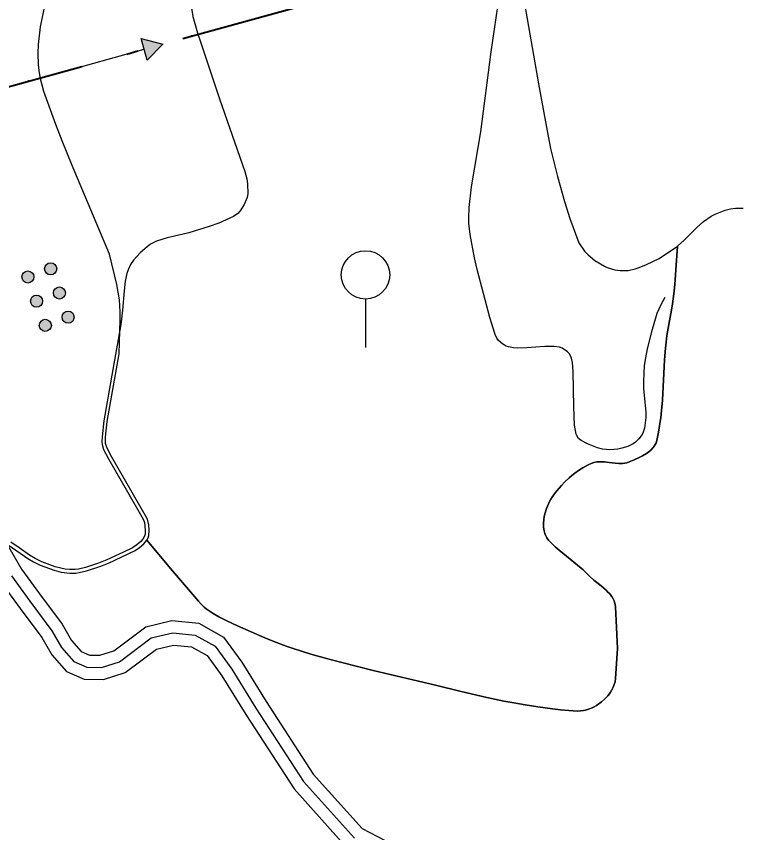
# Model space of a CAD drawing. Extents: x -64005 to -55000, y -89025 to -80000.
# Drawn here: x -60785 to -60187, y -85181 to -84506 of the extents above; entities that cross this region are included whole.
import ezdxf

# ---------------------------------------------------------------- set-up
doc = ezdxf.new("R2010")
doc.units = 0
doc.header["$LTSCALE"] = 32
doc.linetypes.add('DOT_DASHED', pattern=[7.7, 5, -1.2, 0.3, -1.2])
doc.linetypes.add('LONG_DASHED', pattern=[7.5, 6, -1.5])
for name, color, linetype, lineweight in [('12', 7, 'Continuous', 25), ('18', 7, 'Continuous', 25), ('24', 7, 'Continuous', 25), ('32', 7, 'Continuous', 25), ('39', 7, 'LONG_DASHED', 25), ('7', 7, 'Continuous', 13), ('8', 7, 'Continuous', 25)]:
    doc.layers.add(name, color=color, linetype=linetype, lineweight=lineweight)

msp = doc.modelspace()

# ---------------------------------------------------------------- hatches: boundary and pattern name
at = {"layer": '12'}
for points in [[(-60758.47, -84710.07, 1), (-60755.09, -84719.48, 1)], [(-60777.29, -84716.83, 1), (-60773.91, -84726.24, 1)], [(-60751.29, -84730.07, 1), (-60747.9, -84739.48, 1)], [(-60770.11, -84736.83, 1), (-60766.73, -84746.24, 1)], [(-60744.1, -84750.06, 1), (-60740.72, -84759.48, 1)], [(-60762.92, -84756.83, 1), (-60759.54, -84766.24, 1)]]:
    msp.add_hatch(color=256, dxfattribs=at).paths.add_polyline_path(points)
at = {"layer": '18'}
msp.add_hatch(color=256, dxfattribs=at).paths.add_polyline_path([(-60682.05, -84524.45), (-60664.15, -84529.1), (-60677.12, -84542.29)])

# ---------------------------------------------------------------- linework, layer by layer
at = {"layer": '12'}
for centre in [(-60756.78, -84714.77), (-60775.6, -84721.53), (-60749.59, -84734.77), (-60768.42, -84741.53), (-60742.41, -84754.77), (-60761.23, -84761.53)]:
    msp.add_circle(centre, 5, dxfattribs=at)
at = {"layer": '18'}
for p, q in [((-60615.96, -84515.78), (-60544.65, -84496.06)), ((-60750.89, -84553.09), (-60679.59, -84533.37))]:
    msp.add_line(p, q, dxfattribs=at)
at = {"layer": '18', "linetype": 'DOT_DASHED', "lineweight": 40}
msp.add_lwpolyline([(-64000, -85400.95), (-63756.78, -85343.55), (-63583.22, -85302.6), (-63160.94, -85202.94), (-62774.07, -85111.63), (-62063.05, -84888.71), (-61746.39, -84828.12), (-61731.7, -84825.31), (-61594.06, -84786.87), (-61360.14, -84721.55), (-60481.8, -84478.68), (-59562.86, -84105.04), (-59208.4, -83960.92), (-58840.52, -84105.61)], dxfattribs=at)
at = {"layer": '18'}
msp.add_lwpolyline([(-60682.05, -84524.45), (-60664.15, -84529.1), (-60677.12, -84542.29)], close=True, dxfattribs=at)
for centre in [(-60640.05, -84522.44), (-60774.99, -84559.75)]:
    msp.add_circle(centre, 0.5, dxfattribs=at)
at = {"layer": '24'}
for points in [[(-60365.91, -84490.68), (-60353.69, -84561.86), (-60347.4, -84596.47)], [(-60711.58, -84857.45), (-60711.37, -84853.84), (-60710, -84840.86), (-60700.08, -84785.17), (-60699.33, -84756.99), (-60699.37, -84750.38), (-60699.98, -84740.53), (-60702.06, -84727.84), (-60708.04, -84702.66), (-60739.09, -84629.28), (-60747.33, -84609.08), (-60752.56, -84595.49), (-60762.39, -84568.2), (-60765.19, -84557.9), (-60766.33, -84550.9), (-60766.8, -84546.18), (-60767.08, -84536.63), (-60766.78, -84529.4), (-60765.09, -84514.82), (-60762.28, -84500.18)], [(-60347.4, -84596.47), (-60343.61, -84615.28), (-60338.06, -84638.53), (-60332.18, -84659.29), (-60327.75, -84673.08), (-60320.3, -84693.24), (-60315.65, -84700.19), (-60312.73, -84703.25), (-60307.12, -84707.82), (-60299.03, -84712.68), (-60296.95, -84713.59), (-60290.56, -84715.5), (-60286.25, -84716.12), (-60279.61, -84716.05), (-60273.73, -84714.85), (-60270.56, -84713.81), (-60264.28, -84711.36), (-60254.01, -84706.32), (-60238.75, -84696.03)], [(-60238.75, -84696.03), (-60233.16, -84691.04), (-60222.72, -84680.59), (-60217.15, -84675.7), (-60210.99, -84671.38), (-60207.6, -84669.51), (-60199.34, -84666.23), (-60195.08, -84665.18), (-60190.8, -84664.6), (-60184.43, -84664.69)], [(-60238.75, -84696.03), (-60239.87, -84711.84), (-60240.99, -84727.66), (-60241.48, -84732.99), (-60242.05, -84737.64), (-60243.3, -84745.76), (-60245.47, -84757.89), (-60247.51, -84770.04), (-60248.22, -84775.43), (-60248.77, -84780.49), (-60249.53, -84790.01), (-60251.26, -84823.43), (-60251.94, -84831.78), (-60252.62, -84838.04), (-60253.25, -84842.73), (-60254.44, -84849.76), (-60255.97, -84856.77), (-60256.51, -84858.49), (-60257.19, -84860.01), (-60257.98, -84861.34), (-60258.83, -84862.51), (-60260.7, -84864.55), (-60262.59, -84866.15), (-60264.39, -84867.44), (-60267.82, -84869.47), (-60270.54, -84870.84), (-60274.7, -84872.69), (-60278.78, -84874.38), (-60280.65, -84875.02), (-60282.43, -84875.41), (-60284.13, -84875.61), (-60287.37, -84875.66), (-60290.24, -84875.45), (-60295.3, -84874.8), (-60299.09, -84874.36), (-60301.91, -84874.2), (-60303.99, -84874.25), (-60305.54, -84874.41), (-60307.83, -84874.88), (-60310.07, -84875.69), (-60312.51, -84876.83), (-60316.9, -84879.19), (-60320.56, -84881.48), (-60323.62, -84883.64), (-60326.2, -84885.67), (-60328.38, -84887.53), (-60332.04, -84891.02), (-60334.67, -84893.81), (-60338.43, -84898.27), (-60342, -84903.08), (-60343.33, -84905.11), (-60344.48, -84907.13), (-60345.48, -84909.1), (-60347.1, -84912.97), (-60348.21, -84916.47), (-60348.93, -84919.58), (-60349.34, -84922.3), (-60349.51, -84924.65), (-60349.53, -84926.67), (-60349.42, -84928.41), (-60348.96, -84931.34)], [(-60348.96, -84931.34), (-60349.42, -84928.41), (-60349.53, -84926.67), (-60349.51, -84924.65), (-60349.34, -84922.3), (-60348.93, -84919.58), (-60348.21, -84916.47), (-60347.1, -84912.97), (-60345.48, -84909.1), (-60344.48, -84907.13), (-60343.33, -84905.11), (-60342, -84903.08), (-60338.43, -84898.27), (-60334.67, -84893.81), (-60332.04, -84891.02), (-60328.38, -84887.53), (-60326.2, -84885.67), (-60323.62, -84883.64), (-60320.56, -84881.48), (-60316.9, -84879.19), (-60312.51, -84876.83), (-60310.07, -84875.69), (-60307.83, -84874.88), (-60305.54, -84874.41), (-60303.99, -84874.25), (-60301.91, -84874.2), (-60299.09, -84874.36), (-60295.3, -84874.8), (-60290.24, -84875.45), (-60287.37, -84875.66), (-60284.13, -84875.61), (-60282.43, -84875.41), (-60280.65, -84875.02), (-60278.78, -84874.38), (-60274.7, -84872.69), (-60270.54, -84870.84), (-60267.82, -84869.47), (-60264.39, -84867.44), (-60262.59, -84866.15), (-60260.7, -84864.55), (-60258.83, -84862.51), (-60257.98, -84861.34), (-60257.19, -84860.01), (-60256.51, -84858.49), (-60255.97, -84856.77), (-60254.44, -84849.76), (-60253.25, -84842.73), (-60252.62, -84838.04), (-60251.94, -84831.78), (-60251.26, -84823.43), (-60249.53, -84790.01), (-60248.77, -84780.49), (-60248.22, -84775.43), (-60247.51, -84770.04), (-60245.47, -84757.89), (-60243.3, -84745.76), (-60242.05, -84737.64), (-60241.48, -84732.99), (-60240.99, -84727.66), (-60239.87, -84711.84), (-60238.75, -84696.03)], [(-60677.28, -84939.11), (-60676.31, -84937.12), (-60675.77, -84935.1), (-60675.53, -84931.02), (-60675.77, -84926.24), (-60676.9, -84921.59), (-60706.35, -84870.35), (-60710.12, -84863.13), (-60711.37, -84859.24), (-60711.58, -84857.45)], [(-60348.96, -84931.34), (-60348.37, -84933.44), (-60347.79, -84934.93), (-60346.67, -84937.03), (-60345.25, -84938.94), (-60343.47, -84940.91), (-60339.91, -84944.43), (-60336.61, -84947.37), (-60330.56, -84952.33), (-60321.32, -84959.72), (-60316.86, -84963.56), (-60314.72, -84965.56), (-60312.66, -84967.63), (-60311.09, -84969.18), (-60307.86, -84972), (-60301.83, -84976.86), (-60299.61, -84978.72), (-60297.76, -84980.39), (-60296.23, -84981.89), (-60294.98, -84983.24), (-60293.06, -84985.7), (-60291.88, -84987.65), (-60291.16, -84989.17), (-60290.73, -84990.36), (-60290.27, -84992.2), (-60290.04, -84994.14), (-60289.23, -85011.35), (-60288.42, -85028.55)], [(-60288.42, -85028.55), (-60289.23, -85011.35), (-60290.04, -84994.14), (-60290.27, -84992.2), (-60290.73, -84990.36), (-60291.16, -84989.17), (-60291.88, -84987.65), (-60293.06, -84985.7), (-60294.98, -84983.24), (-60296.23, -84981.89), (-60297.76, -84980.39), (-60299.61, -84978.72), (-60301.83, -84976.86), (-60307.86, -84972), (-60311.09, -84969.18), (-60312.66, -84967.63), (-60314.72, -84965.56), (-60316.86, -84963.56), (-60321.32, -84959.72), (-60330.56, -84952.33), (-60336.61, -84947.37), (-60339.91, -84944.43), (-60343.47, -84940.91), (-60345.25, -84938.94), (-60346.67, -84937.03), (-60347.79, -84934.93), (-60348.37, -84933.44), (-60348.96, -84931.34)], [(-60791.08, -84943.37), (-60775.61, -84954.14), (-60771.01, -84956.94), (-60765.47, -84959.67), (-60753.82, -84963.93), (-60748.11, -84965.41), (-60740.94, -84966.33), (-60736.34, -84966.25), (-60733.26, -84965.89), (-60727.13, -84964.52), (-60716.17, -84960.84), (-60709.13, -84957.99), (-60687.08, -84947.64), (-60683.28, -84945.23), (-60679.68, -84942.06), (-60677.28, -84939.11)], [(-60288.42, -85028.55), (-60289.24, -85041.03), (-60290.05, -85053.5), (-60290.4, -85056.07), (-60291.05, -85058.45), (-60291.91, -85060.66), (-60292.92, -85062.68), (-60294.04, -85064.54), (-60295.23, -85066.22), (-60296.45, -85067.75), (-60298.99, -85070.47), (-60301.45, -85072.64), (-60303.74, -85074.37), (-60305.84, -85075.74), (-60307.73, -85076.81), (-60309.41, -85077.64), (-60312.41, -85078.84), (-60314.67, -85079.52), (-60316.36, -85079.89), (-60318.87, -85080.22), (-60321.34, -85080.25), (-60328.65, -85079.79), (-60335.53, -85079.2), (-60341.99, -85078.52), (-60354.11, -85076.92), (-60364.74, -85075.24), (-60374.04, -85073.57), (-60382.18, -85071.98), (-60396.41, -85068.96), (-60417.67, -85064.06), (-60438.79, -85058.98), (-60490.38, -85046.64), (-60516.12, -85040.19), (-60528.96, -85036.79), (-60541.78, -85033.23), (-60549.57, -85030.88), (-60556.31, -85028.65), (-60562.16, -85026.58), (-60572.31, -85022.72), (-60579.86, -85019.64), (-60591.14, -85014.81), (-60602.4, -85009.76), (-60611.21, -85005.73), (-60617.73, -85002.47), (-60622.42, -84999.78), (-60625.79, -84997.56), (-60628.2, -84995.77), (-60629.93, -84994.34), (-60632.39, -84992.04), (-60634.67, -84989.56), (-60655.98, -84964.33), (-60677.28, -84939.11)], [(-60677.28, -84939.11), (-60655.98, -84964.33), (-60634.67, -84989.56), (-60632.39, -84992.04), (-60629.93, -84994.34), (-60628.2, -84995.77), (-60625.79, -84997.56), (-60622.42, -84999.78), (-60617.73, -85002.47), (-60611.21, -85005.73), (-60602.4, -85009.76), (-60591.14, -85014.81), (-60579.86, -85019.64), (-60572.31, -85022.72), (-60562.16, -85026.58), (-60556.31, -85028.65), (-60549.57, -85030.88), (-60541.78, -85033.23), (-60528.96, -85036.79), (-60516.12, -85040.19), (-60490.38, -85046.64), (-60438.79, -85058.98), (-60417.67, -85064.06), (-60396.41, -85068.96), (-60382.18, -85071.98), (-60374.04, -85073.57), (-60364.74, -85075.24), (-60354.11, -85076.92), (-60341.99, -85078.52), (-60335.53, -85079.2), (-60328.65, -85079.79), (-60321.34, -85080.25), (-60318.87, -85080.22), (-60316.36, -85079.89), (-60314.67, -85079.52), (-60312.41, -85078.84), (-60309.41, -85077.64), (-60307.73, -85076.81), (-60305.84, -85075.74), (-60303.74, -85074.37), (-60301.45, -85072.64), (-60298.99, -85070.47), (-60296.45, -85067.75), (-60295.23, -85066.22), (-60294.04, -85064.54), (-60292.92, -85062.68), (-60291.91, -85060.66), (-60291.05, -85058.45), (-60290.4, -85056.07), (-60290.05, -85053.5), (-60289.24, -85041.03), (-60288.42, -85028.55)]]:
    msp.add_lwpolyline(points, dxfattribs=at)
at = {"layer": '32'}
msp.add_line((-60496.62, -84739.8), (-60496.62, -84779.8), dxfattribs=at)
msp.add_circle((-60496.62, -84719.8), 20, dxfattribs=at)
at = {"layer": '39'}
msp.add_lwpolyline([(-60789.3, -84968.57), (-60773.96, -84989.47), (-60755.71, -85014.08), (-60747.77, -85027.84), (-60737.72, -85039.21), (-60726.87, -85043.98), (-60714.7, -85044.24), (-60699.88, -85039.48), (-60673.69, -85019.89), (-60655.96, -85015.66), (-60637.43, -85017.51), (-60620.76, -85026.76), (-60607, -85045.54), (-60587.16, -85077.81), (-60547.74, -85138.41), (-60505.67, -85185.24)], dxfattribs=at)
at = {"layer": '7', "lineweight": 25}
for points in [[(-60249.23, -84738.4), (-60252.62, -84744.6), (-60255.79, -84751.74), (-60260.23, -84766.85), (-60263.85, -84781.04), (-60265.29, -84788.26), (-60266.24, -84794.83), (-60266.98, -84807.99), (-60266.79, -84813.63), (-60265.64, -84824.9), (-60265.01, -84833.35), (-60265.05, -84837.76), (-60266.14, -84846.59), (-60267.07, -84849.71), (-60268, -84851.66), (-60270.64, -84855.32), (-60273.44, -84857.95), (-60275.45, -84859.32), (-60279.94, -84861.52), (-60284.82, -84863.15), (-60288.08, -84863.85), (-60294.59, -84864.34), (-60300.82, -84863.74), (-60304.95, -84862.78), (-60313.18, -84859.56), (-60318.36, -84856.68), (-60320.5, -84854.89), (-60322.03, -84852.68), (-60322.48, -84851.39), (-60323.76, -84843.89), (-60324.45, -84828.84), (-60325.02, -84799.54), (-60325.64, -84792.21), (-60326.42, -84788.56), (-60328.04, -84785.18), (-60329.7, -84783.27), (-60334.03, -84780.39), (-60336.36, -84779.58), (-60341.07, -84778.98), (-60348.45, -84778.97), (-60363.25, -84780.13), (-60370.64, -84780.32), (-60374.33, -84780.11), (-60378.32, -84779.34), (-60380.25, -84778.62), (-60383.06, -84777.02), (-60386.66, -84773.92), (-60388.05, -84772.15), (-60389.54, -84769.13), (-60393.77, -84755.04), (-60404.2, -84715.32), (-60406.42, -84705.72), (-60410.12, -84686.31), (-60411.18, -84677.11), (-60411.25, -84672.51), (-60410.87, -84664.05), (-60409, -84647.14), (-60401.38, -84601.5), (-60392.64, -84535.56), (-60385.88, -84488.24)], [(-60640.42, -84499.31), (-60639.18, -84506.24), (-60635.49, -84519.82), (-60617.18, -84574.19), (-60596.32, -84634.49), (-60594.72, -84640.49), (-60594.08, -84644.6), (-60593.78, -84652.8), (-60594.27, -84655.78), (-60596.88, -84661.54), (-60600.15, -84666.78), (-60602.06, -84669.04), (-60605.62, -84671.68), (-60617.74, -84676.99), (-60625.94, -84679.86), (-60642.52, -84684.93), (-60648.46, -84686.53), (-60660.43, -84689.3), (-60669.29, -84691.97), (-60674.19, -84694.45), (-60677.17, -84696.6), (-60682.81, -84701.55), (-60688.46, -84707.61), (-60690.7, -84711.13), (-60692.76, -84715.62), (-60693.82, -84718.67), (-60695.2, -84724.94), (-60696.1, -84732.89), (-60697.39, -84748.84), (-60698.88, -84760.72), (-60705.36, -84797.9), (-60712.97, -84840.44), (-60714.37, -84853.69), (-60714.62, -84857.83), (-60714.37, -84859.89), (-60713.03, -84864.03), (-60709.02, -84871.72), (-60694.37, -84897.08), (-60680.29, -84921.59), (-60679.17, -84924.54), (-60678.6, -84930.89), (-60678.79, -84934.19), (-60679.23, -84935.82), (-60680.57, -84938.21), (-60682.16, -84940.06), (-60685.51, -84943.01), (-60689.05, -84945.25), (-60696.63, -84948.92), (-60710.26, -84955.19), (-60717.16, -84957.98), (-60727.9, -84961.59), (-60733.66, -84962.88), (-60736.54, -84963.21), (-60740.86, -84963.29), (-60744.91, -84962.9), (-60752.97, -84961.04), (-60764.23, -84956.92), (-60769.59, -84954.28), (-60774.18, -84951.49), (-60782.87, -84945.29), (-60789.59, -84940.76)]]:
    msp.add_lwpolyline(points, dxfattribs=at)
at = {"layer": '8'}
msp.add_lwpolyline([(-60796.3, -84936.24), (-60780.9, -84963.11), (-60765.91, -84983.53), (-60747.34, -85008.58), (-60739.61, -85021.97), (-60731.68, -85030.94), (-60724.67, -85034.02), (-60716.16, -85034.21), (-60704.53, -85030.47), (-60678.02, -85010.64), (-60656.64, -85005.54), (-60634.38, -85007.76), (-60613.99, -85019.08), (-60598.69, -85039.96), (-60578.71, -85072.46), (-60539.78, -85132.31), (-60499.43, -85177.22), (-60467.66, -85193.87)], dxfattribs=at)
at = {"layer": '8', "linetype": 'LONG_DASHED'}
msp.add_lwpolyline([(-60797.7, -84974.03), (-60782.01, -84995.41), (-60764.08, -85019.58), (-60755.93, -85033.71), (-60743.76, -85047.48), (-60729.07, -85053.94), (-60713.24, -85054.27), (-60695.23, -85048.49), (-60669.36, -85029.14), (-60655.28, -85025.78), (-60640.49, -85027.26), (-60627.53, -85034.45), (-60615.31, -85051.13), (-60595.61, -85083.18), (-60555.7, -85144.51), (-60511.91, -85193.26)], dxfattribs=at)

doc.saveas('drawing.dxf')
